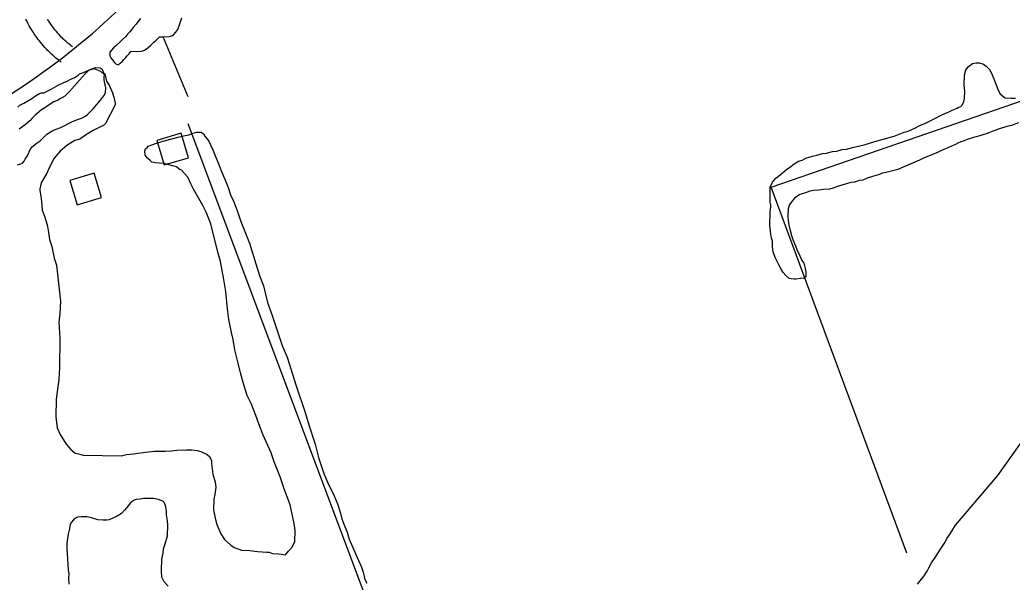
# Model space of a CAD drawing. Extents: x 3161564 to 3199464, y 849354 to 874788.
# Drawn here: x 3167816 to 3169375, y 861366 to 862250 of the extents above; entities that cross this region are included whole.
import ezdxf

# ---------------------------------------------------------------- set-up
doc = ezdxf.new("R2010")
doc.units = 0
for name, color, linetype in [('V-BLDG-OTLN', 7, 'Continuous'), ('V-ROAD-CNTR', 7, 'Continuous'), ('V-SITE-VEGE', 7, 'Continuous'), ('V-TOPO-SHOR', 7, 'Continuous')]:
    doc.layers.add(name, color=color, linetype=linetype)

msp = doc.modelspace()

# ---------------------------------------------------------------- linework, layer by layer
at = {"layer": 'V-BLDG-OTLN'}
for points in [[(3168031, 862060.5), (3168042.2, 862022.1), (3168080.6, 862033.3), (3168069.4, 862071.7)], [(3167894.2, 861997.4), (3167905.7, 861959.1), (3167944.1, 861970.6), (3167932.5, 862008.9)]]:
    msp.add_lwpolyline(points, close=True, dxfattribs=at)
at = {"layer": 'V-ROAD-CNTR'}
for points in [[(3167880.5, 862183.8), (3167878.2, 862185.5), (3167876, 862187.3), (3167873.8, 862189), (3167871.7, 862190.7), (3167869.7, 862192.5), (3167867.8, 862194.1), (3167865.9, 862195.8), (3167864.2, 862197.5), (3167862.5, 862199.1), (3167860.9, 862200.7), (3167859.3, 862202.2), (3167857.9, 862203.8), (3167856.4, 862205.3), (3167855.1, 862206.8), (3167852.5, 862209.7), (3167850.1, 862212.4), (3167848, 862215.1), (3167846, 862217.6), (3167844.1, 862220), (3167842.4, 862222.3), (3167840.9, 862224.4), (3167839.4, 862226.5), (3167838.1, 862228.4), (3167836.9, 862230.3), (3167835.8, 862232), (3167833.8, 862235.2), (3167832, 862238.1), (3167830.5, 862240.7), (3167829.3, 862242.9), (3167828.2, 862245), (3167826.4, 862248.4), (3167825, 862251.1)], [(3167898.3, 862208), (3167896.3, 862209.5), (3167894.5, 862210.9), (3167892.7, 862212.3), (3167891, 862213.7), (3167889.4, 862215.1), (3167887.8, 862216.5), (3167886.3, 862217.9), (3167884.8, 862219.2), (3167883.4, 862220.6), (3167882.1, 862221.9), (3167880.8, 862223.2), (3167879.6, 862224.4), (3167878.4, 862225.7), (3167877.3, 862226.9), (3167875.1, 862229.4), (3167873.1, 862231.7), (3167871.3, 862233.9), (3167869.6, 862236), (3167868.1, 862238.1), (3167866.7, 862240), (3167865.3, 862241.8), (3167864.1, 862243.5), (3167863, 862245.2), (3167862, 862246.7), (3167861.1, 862248.1), (3167859.3, 862250.9)]]:
    msp.add_lwpolyline(points, dxfattribs=at)
msp.add_arc((3167205.7, 863066), 1106.6, 300.5576, 321.2321, dxfattribs=at)
at = {"layer": 'V-SITE-VEGE'}
for p, q in [((3167915.4, 862167.4), (3167928.9, 862173.3)), ((3167928.9, 862173.3), (3167934.5, 862175.1)), ((3167934.5, 862175.1), (3167941.8, 862174.9)), ((3167941.8, 862174.9), (3167944.8, 862172.4)), ((3167944.8, 862172.4), (3167947.1, 862166.9)), ((3167884.6, 862151.5), (3167888.9, 862153.2)), ((3167888.9, 862153.2), (3167896.9, 862157.4)), ((3167896.9, 862157.4), (3167901.2, 862159.1)), ((3167901.2, 862159.1), (3167907.4, 862163.3)), ((3167907.4, 862163.3), (3167909.3, 862165.1)), ((3167909.3, 862165.1), (3167915.4, 862167.4)), ((3167947.1, 862166.9), (3167949, 862165.1)), ((3167949, 862165.1), (3167951.8, 862154)), ((3167951.8, 862154), (3167956, 862147.2)), ((3167853.2, 862135.5), (3167864.9, 862141.4)), ((3167864.9, 862141.4), (3167876, 862147.3)), ((3167876, 862147.3), (3167884.6, 862151.5)), ((3167956, 862147.2), (3167961.3, 862135.5)), ((3167821.8, 862119), (3167834.2, 862126.7)), ((3167834.2, 862126.7), (3167840.3, 862130.9)), ((3167840.3, 862130.9), (3167846.5, 862134.4)), ((3167846.5, 862134.4), (3167849, 862135.6)), ((3167849, 862135.6), (3167853.2, 862135.5)), ((3167961.3, 862135.5), (3167963.6, 862128.8)), ((3167963.6, 862128.8), (3167965.3, 862119)), ((3167812.6, 862113), (3167815.7, 862116)), ((3167815.7, 862116), (3167821.8, 862119)), ((3167965.2, 862116.6), (3167950.1, 862086.9)), ((3167965.3, 862119), (3167965.2, 862116.6)), ((3167929.8, 862075.6), (3167917.4, 862067.9)), ((3167947.6, 862084.5), (3167929.8, 862075.6)), ((3167950.1, 862086.9), (3167947.6, 862084.5)), ((3167902, 862060.2), (3167890.9, 862053.7)), ((3167910, 862062.5), (3167902, 862060.2)), ((3167917.4, 862067.9), (3167910, 862062.5)), ((3168035.7, 862058), (3168042.4, 862059.7)), ((3168042.4, 862059.7), (3168056.5, 862063.8)), ((3168056.5, 862063.8), (3168064.5, 862065.4)), ((3168064.5, 862065.4), (3168073.1, 862067.7)), ((3168073.1, 862067.7), (3168081, 862069.4)), ((3168081, 862069.4), (3168087.8, 862071.8)), ((3168087.8, 862071.8), (3168093.9, 862073.5)), ((3168093.9, 862073.5), (3168100.6, 862073.4)), ((3168100.6, 862073.4), (3168104.3, 862070.9)), ((3168104.3, 862070.9), (3168106.6, 862067.2)), ((3168106.6, 862067.2), (3168112.6, 862059.2)), ((3167889.1, 862051.9), (3167879.2, 862043.5)), ((3167890.9, 862053.7), (3167889.1, 862051.9)), ((3168012.2, 862043.7), (3168012.9, 862047.4)), ((3168012.9, 862047.4), (3168016, 862049.8)), ((3168016, 862049.8), (3168017.3, 862051.6)), ((3168017.3, 862051.6), (3168024.6, 862053.9)), ((3168024.6, 862053.9), (3168028.9, 862055.7)), ((3168028.9, 862055.7), (3168035.7, 862058)), ((3168112.6, 862059.2), (3168119.1, 862045.6)), ((3168119.1, 862045.6), (3168129.1, 862021)), ((3167869.8, 862032.7), (3167861.6, 862017.6)), ((3167879.2, 862043.5), (3167869.8, 862032.7)), ((3168012.7, 862037.6), (3168012.2, 862043.7)), ((3168016.3, 862032.7), (3168012.7, 862037.6)), ((3168020.5, 862028.9), (3168016.3, 862032.7)), ((3168022.9, 862026.5), (3168020.5, 862028.9)), ((3167861.6, 862017.6), (3167857.8, 862009.1)), ((3168028.4, 862025.2), (3168022.9, 862026.5)), ((3168035.1, 862025), (3168028.4, 862025.2)), ((3168041.8, 862024.3), (3168035.1, 862025)), ((3168055.8, 862020.4), (3168041.8, 862024.3)), ((3168061.9, 862019.1), (3168055.8, 862020.4)), ((3168066.1, 862015.4), (3168061.9, 862019.1)), ((3168069.7, 862013.5), (3168066.1, 862015.4)), ((3168079.9, 862002.9), (3168069.7, 862013.5)), ((3168129.1, 862021), (3168132.6, 862011.8)), ((3167852.8, 862000), (3167849, 861994)), ((3167857.8, 862009.1), (3167852.8, 862000)), ((3168084.6, 861992.5), (3168079.9, 862002.9)), ((3168132.6, 862011.8), (3168139, 861997.1)), ((3168139, 861997.1), (3168143.1, 861986.6)), ((3167849, 861994), (3167847, 861984.2)), ((3167847, 861984.2), (3167847, 861981.8)), ((3167847, 861981.8), (3167848.7, 861972.6)), ((3168088.8, 861983.9), (3168084.6, 861992.5)), ((3168097.1, 861969.1), (3168088.8, 861983.9)), ((3168143.1, 861986.6), (3168146.6, 861975)), ((3167848.7, 861972.6), (3167849.8, 861964.7)), ((3168103, 861958), (3168097.1, 861969.1)), ((3168146.6, 861975), (3168151.9, 861963.9)), ((3167849.8, 861964.7), (3167850.7, 861950.6)), ((3167850.7, 861950.6), (3167854.3, 861941.4)), ((3168108.3, 861947.5), (3168103, 861958)), ((3168151.9, 861963.9), (3168158.3, 861947.3)), ((3167854.3, 861941.4), (3167858.3, 861927.9)), ((3168115.9, 861929.1), (3168108.3, 861947.5)), ((3168158.3, 861947.3), (3168163, 861933.2)), ((3167858.3, 861927.9), (3167860, 861919.3)), ((3167860, 861919.3), (3167862.2, 861904.6)), ((3168118.8, 861916.2), (3168115.9, 861929.1)), ((3168163, 861933.2), (3168176.5, 861898.8)), ((3167862.2, 861904.6), (3167865.7, 861893.6)), ((3168123.9, 861897.8), (3168118.8, 861916.2)), ((3167865.7, 861893.6), (3167869.6, 861875.2)), ((3168126.8, 861884.9), (3168123.9, 861897.8)), ((3168176.5, 861898.8), (3168182.8, 861878.5)), ((3167869.6, 861875.2), (3167873.1, 861864.2)), ((3168130.8, 861870.2), (3168126.8, 861884.9)), ((3168182.8, 861878.5), (3168186.3, 861866.2)), ((3167873.1, 861864.2), (3167879.5, 861807.9)), ((3168136.4, 861842), (3168130.8, 861870.2)), ((3168186.3, 861866.2), (3168192.7, 861846.6)), ((3168139.2, 861823.1), (3168136.4, 861842)), ((3168192.7, 861846.6), (3168198.5, 861831.9)), ((3168198.5, 861831.9), (3168204.8, 861805.5)), ((3168141.8, 861795.6), (3168139.2, 861823.1)), ((3167879.5, 861807.9), (3167878.5, 861787.8)), ((3168143.9, 861779.1), (3168141.8, 861795.6)), ((3168204.8, 861805.5), (3168211.8, 861786.5)), ((3167878.5, 861787.8), (3167877.1, 861774.4)), ((3168148.5, 861758.2), (3168143.9, 861779.1)), ((3168211.8, 861786.5), (3168228.1, 861738)), ((3167877.1, 861774.4), (3167878.5, 861749.3)), ((3167878.5, 861749.3), (3167877.7, 861703.5)), ((3168150.7, 861747.2), (3168148.5, 861758.2)), ((3168153.5, 861731.3), (3168150.7, 861747.2)), ((3168228.1, 861738), (3168235.7, 861719.5)), ((3168156.4, 861720.9), (3168153.5, 861731.3)), ((3168158.7, 861710.4), (3168156.4, 861720.9)), ((3168235.7, 861719.5), (3168244.4, 861693.1)), ((3167877.7, 861703.5), (3167876.8, 861684.6)), ((3168163.2, 861692.7), (3168158.7, 861710.4)), ((3168166.7, 861679.8), (3168163.2, 861692.7)), ((3168244.4, 861693.1), (3168250.2, 861674.7)), ((3167876.8, 861684.6), (3167872.6, 861653.6)), ((3168173.1, 861659.5), (3168166.7, 861679.8)), ((3168250.2, 861674.7), (3168264.2, 861632.4)), ((3168179, 861646.6), (3168173.1, 861659.5)), ((3167872.6, 861653.6), (3167872.2, 861625.5)), ((3168186.6, 861627.6), (3168179, 861646.6)), ((3167872.2, 861625.5), (3167874.3, 861608.4)), ((3168191.2, 861614.7), (3168186.6, 861627.6)), ((3168264.2, 861632.4), (3168270, 861613.3)), ((3167874.3, 861608.4), (3167879, 861597.9)), ((3168198.3, 861596.8), (3168191.2, 861614.7)), ((3168270, 861613.3), (3168279.8, 861582.7)), ((3167879, 861597.9), (3167888.5, 861582.5)), ((3168210.6, 861569.2), (3168198.3, 861596.8)), ((3167888.5, 861582.5), (3167895.7, 861574.4)), ((3168279.8, 861582.7), (3168285, 861561.8)), ((3167895.7, 861574.4), (3167902.4, 861568.8)), ((3167902.4, 861568.8), (3167907.8, 861567.5)), ((3167907.8, 861567.5), (3167915.1, 861565.6)), ((3167915.1, 861565.6), (3167975.5, 861564.6)), ((3167975.5, 861564.6), (3167983.5, 861566.3)), ((3167983.5, 861566.3), (3167994.5, 861567.3)), ((3167994.5, 861567.3), (3168012.9, 861570)), ((3168012.9, 861570), (3168027.5, 861571.6)), ((3168027.5, 861571.6), (3168044.6, 861571.9)), ((3168044.6, 861571.9), (3168053.8, 861572.4)), ((3168053.8, 861572.4), (3168062.4, 861573.5)), ((3168062.4, 861573.5), (3168077.6, 861573.8)), ((3168077.6, 861573.8), (3168086.2, 861573.7)), ((3168086.2, 861573.7), (3168094.1, 861573)), ((3168094.1, 861573), (3168100.2, 861571)), ((3168100.2, 861571), (3168109.9, 861566.6)), ((3168109.9, 861566.6), (3168114.1, 861562.9)), ((3168114.1, 861562.9), (3168117, 861556.7)), ((3168215.3, 861555.1), (3168210.6, 861569.2)), ((3168285, 861561.8), (3168293.7, 861536.7)), ((3168117, 861556.7), (3168116.9, 861552.4)), ((3168116.9, 861552.4), (3168119.1, 861535.3)), ((3168224.6, 861531.1), (3168215.3, 861555.1)), ((3168119.1, 861535.3), (3168122.6, 861523)), ((3168231, 861512.7), (3168224.6, 861531.1)), ((3168293.7, 861536.7), (3168299.6, 861521.9)), ((3168123.6, 861515.1), (3168122.2, 861503.5)), ((3168122.6, 861523), (3168123.6, 861515.1)), ((3168299.6, 861521.9), (3168309.6, 861501.6)), ((3168122.2, 861503.5), (3168120.3, 861496.2)), ((3168240.4, 861487.5), (3168231, 861512.7)), ((3168309.6, 861501.6), (3168314.9, 861488.7)), ((3167986.4, 861486.2), (3167980.2, 861479)), ((3167988.9, 861489.9), (3167986.4, 861486.2)), ((3167994.5, 861494), (3167988.9, 861489.9)), ((3167998.2, 861495.8), (3167994.5, 861494)), ((3168004.9, 861496.3), (3167998.2, 861495.8)), ((3168009.8, 861497.4), (3168004.9, 861496.3)), ((3168026.3, 861497.2), (3168009.8, 861497.4)), ((3168033.6, 861495.8), (3168026.3, 861497.2)), ((3168040.3, 861493.3), (3168033.6, 861495.8)), ((3168042.7, 861490.8), (3168040.3, 861493.3)), ((3168044.4, 861486.5), (3168042.7, 861490.8)), ((3168046.1, 861477.9), (3168044.4, 861486.5)), ((3168120.3, 861496.2), (3168120, 861479.7)), ((3168246.6, 861458.1), (3168240.4, 861487.5)), ((3168314.9, 861488.7), (3168319.5, 861474)), ((3167906.2, 861468.1), (3167903.1, 861466.3)), ((3167912.3, 861468.6), (3167906.2, 861468.1)), ((3167921.4, 861468.4), (3167912.3, 861468.6)), ((3167928.1, 861467.1), (3167921.4, 861468.4)), ((3167938.4, 861463.8), (3167928.1, 861467.1)), ((3167962.9, 861467.1), (3167956.1, 861463.6)), ((3167968.4, 861469.4), (3167962.9, 861467.1)), ((3167975.2, 861473.6), (3167968.4, 861469.4)), ((3167980.2, 861479), (3167975.2, 861473.6)), ((3168046, 861471.8), (3168046.1, 861477.9)), ((3168047.7, 861462), (3168046, 861471.8)), ((3168120, 861479.7), (3168122.8, 861466.3)), ((3168319.5, 861474), (3168321.8, 861465.4)), ((3167894.3, 861454.2), (3167893.6, 861449.3)), ((3167896.3, 861459.7), (3167894.3, 861454.2)), ((3167900, 861463.9), (3167896.3, 861459.7)), ((3167903.1, 861466.3), (3167900, 861463.9)), ((3167946.4, 861463.1), (3167938.4, 861463.8)), ((3167952.5, 861463), (3167946.4, 861463.1)), ((3167956.1, 861463.6), (3167952.5, 861463)), ((3168048.2, 861455.3), (3168047.7, 861462)), ((3168047.9, 861438.8), (3168048.2, 861455.3)), ((3168122.8, 861466.3), (3168125.1, 861456.5)), ((3168125.1, 861456.5), (3168131.6, 861441.7)), ((3168248.3, 861447.1), (3168246.6, 861458.1)), ((3168321.8, 861465.4), (3168325.9, 861454.3)), ((3168325.9, 861454.3), (3168330, 861444.5)), ((3167891.7, 861441.4), (3167889.6, 861426.8)), ((3167893.6, 861449.3), (3167891.7, 861441.4)), ((3168044, 861426.1), (3168047.9, 861438.8)), ((3168131.6, 861441.7), (3168137.5, 861433)), ((3168248, 861429.4), (3168248.3, 861447.1)), ((3168330, 861444.5), (3168333.5, 861433.4)), ((3167889.6, 861426.8), (3167889.5, 861418.3)), ((3168041.4, 861418.2), (3168044, 861426.1)), ((3168137.5, 861433), (3168147.1, 861423.7)), ((3168147.1, 861423.7), (3168152.6, 861420)), ((3168152.6, 861420), (3168159.9, 861417.4)), ((3168237.9, 861414.3), (3168243.5, 861420.9)), ((3168243.5, 861420.9), (3168248, 861429.4)), ((3168333.5, 861433.4), (3168345.8, 861404.5)), ((3167889.5, 861418.3), (3167890.4, 861402.4)), ((3168038.7, 861401.7), (3168040.7, 861411.5)), ((3168040.7, 861411.5), (3168041.4, 861418.2)), ((3168159.9, 861417.4), (3168164.1, 861416.1)), ((3168164.1, 861416.1), (3168176.9, 861415.3)), ((3168176.9, 861415.3), (3168189.1, 861413.9)), ((3168189.1, 861413.9), (3168203.7, 861413)), ((3168203.7, 861413), (3168207.4, 861413)), ((3168207.4, 861413), (3168212.9, 861411)), ((3168212.9, 861411), (3168222.6, 861410.3)), ((3168222.6, 861410.3), (3168233, 861408.9)), ((3168233, 861408.9), (3168237.9, 861414.3)), ((3168345.8, 861404.5), (3168352.9, 861389.2)), ((3167890.4, 861402.4), (3167891.3, 861384.7)), ((3168038.4, 861384), (3168038.7, 861401.7)), ((3168352.9, 861389.2), (3168355.2, 861381.2)), ((3167891.3, 861384.7), (3167892.5, 861379.2)), ((3167892.5, 861379.2), (3167892.3, 861371.8)), ((3168038.9, 861373.7), (3168038.4, 861384)), ((3168042.4, 861366.3), (3168038.9, 861373.7)), ((3168355.2, 861381.2), (3168358.1, 861370.1)), ((3167892.3, 861371.8), (3167892.8, 861362.7)), ((3168049, 861359.4), (3168042.4, 861366.3)), ((3168358.1, 861370.1), (3168361, 861364))]:
    msp.add_line(p, q, dxfattribs=at)
for points in [[(3169275.9, 862105.3), (3169281.3, 862108.1), (3169289.2, 862111.4), (3169291.2, 862112.9), (3169294.6, 862113.8), (3169297.1, 862116.2), (3169299.6, 862122), (3169300.7, 862126.4), (3169300.9, 862138.1), (3169300.1, 862146.9), (3169300.3, 862163.5), (3169302.4, 862171.8), (3169306.4, 862176.1), (3169310.9, 862179.9), (3169313.3, 862181.3), (3169318.7, 862182.7), (3169323.6, 862182.6), (3169330.4, 862180.6), (3169334.8, 862177.6), (3169340, 862172.1), (3169342.4, 862167.2), (3169346.6, 862157.3), (3169349.4, 862150.5), (3169353.2, 862139.7), (3169356.5, 862133.7), (3169362.7, 862128.8), (3169364.7, 862127.7), (3169373.9, 862127.1), (3169380.8, 862127)], [(3169264.2, 862044.5), (3169259.2, 862042.1), (3169249.4, 862037.9), (3169242.5, 862035.5), (3169236.1, 862032.7), (3169232.7, 862030.8), (3169229.7, 862029.4), (3169204.2, 862018.6), (3169195.8, 862014.8), (3169177.6, 862010.3), (3169171.3, 862008.9), (3169166.8, 862007), (3169156.1, 862003.8), (3169147.7, 862001), (3169140.8, 861998.2), (3169135.4, 861997.3), (3169127.6, 861995), (3169121.7, 861994.1), (3169102.6, 861988.6), (3169093.7, 861985.3), (3169088.3, 861983.9), (3169079, 861983.1), (3169071.7, 861982.2), (3169063.9, 861981.9), (3169057.5, 861980.5), (3169047.2, 861977.3), (3169041.8, 861975.4), (3169033.4, 861969.7), (3169031.4, 861967.3), (3169025.4, 861959.6), (3169023.4, 861952.8), (3169022.7, 861941.1), (3169023.1, 861934.7), (3169024.4, 861927.4), (3169025.8, 861921), (3169028.5, 861911.2), (3169030.9, 861904.8), (3169035.1, 861894.5), (3169036.9, 861889.1), (3169041.7, 861879.2), (3169044.9, 861871.4), (3169047.8, 861867.4), (3169050.1, 861859.1), (3169051, 861853.7), (3169050.9, 861845.9), (3169048.4, 861844), (3169043, 861843.1), (3169035.2, 861842.2), (3169032.7, 861842.3), (3169027.9, 861842.8), (3169024.9, 861843.4), (3169019.6, 861847.9), (3169015.3, 861852.8), (3169012, 861859.2), (3169008.7, 861864.6), (3169003, 861876.5), (3168999.8, 861885.3), (3168998.9, 861893.1), (3168998.6, 861901.9), (3168997.2, 861906.8), (3168996.3, 861913.2), (3168995.4, 861918.1), (3168994.6, 861926.4), (3168995, 861948.4), (3168996.1, 861956.2), (3168996.1, 861959.6), (3168995.2, 861961.6), (3168995.2, 861964.5), (3168994.8, 861968.9), (3168995.1, 861986.9), (3168998.7, 861994.7), (3169004.1, 862001.4), (3169010.6, 862006.2), (3169020.5, 862014.8), (3169027.4, 862019.6), (3169032.8, 862023.9), (3169039.7, 862027.7), (3169045.6, 862029.6), (3169051.1, 862032.4), (3169061.4, 862035.6), (3169068.2, 862037.5), (3169077.5, 862039.8), (3169083.4, 862040.7), (3169093.2, 862042.9), (3169099.6, 862043.8), (3169108.4, 862046.1), (3169114.8, 862047), (3169124.6, 862049.2), (3169131.4, 862051.1), (3169142.7, 862053.8), (3169151.1, 862056.1), (3169159.4, 862058.9), (3169189.8, 862067.2), (3169205.6, 862073.3), (3169211.9, 862075.1), (3169222.3, 862079.8), (3169230.2, 862084.1), (3169239, 862087.9), (3169251.8, 862094), (3169265.1, 862100.6), (3169275.9, 862105.3)], [(3169385.5, 862088.3), (3169374.2, 862084.1), (3169366.9, 862082.3), (3169355.6, 862078.6), (3169346.7, 862075.8), (3169336.4, 862071.6), (3169320.7, 862066.5), (3169314.8, 862065.1), (3169304.5, 862061.9), (3169300.1, 862060), (3169294.7, 862058.1), (3169290.2, 862056.2), (3169286.3, 862053.9), (3169281.4, 862052), (3169274.5, 862048.7), (3169264.2, 862044.5)]]:
    msp.add_lwpolyline(points, dxfattribs=at)
at = {"layer": 'V-TOPO-SHOR'}
for p, q in [((3168080.2, 862129.2), (3168040.8, 862223.4)), ((3168677.1, 860494.9), (3168080.2, 862086.5))]:
    msp.add_line(p, q, dxfattribs=at)
for points in [[(3169210, 861411.5), (3168996.8, 861987.1), (3169593.7, 862193.1), (3169508.4, 862754.4), (3169444.5, 863500.5), (3169415.2, 863526.9)], [(3168005.4, 862252.1), (3168001.2, 862247.3), (3167998.2, 862243.5), (3167993.9, 862238.4), (3167988.6, 862231.4), (3167985, 862227.5), (3167981.7, 862223.7), (3167976.5, 862219), (3167973.2, 862215.5), (3167966.6, 862209.1), (3167963, 862206), (3167956.8, 862199.3), (3167957.3, 862193.8), (3167958.6, 862190.5), (3167960.8, 862187.6)], [(3167960.8, 862187.6), (3167964.3, 862183), (3167966.8, 862180.4), (3167970.7, 862179.7), (3167973.3, 862181.9), (3167976.9, 862185.1), (3167979.2, 862187.9), (3167982.1, 862191.1), (3167984.1, 862193.7), (3167986.7, 862196.2), (3167990, 862200.3), (3167993.6, 862200.9), (3167998.8, 862200.5), (3168006.8, 862200.7), (3168011.4, 862202.6), (3168016.9, 862206.4), (3168020.9, 862209.8), (3168026.4, 862215.2), (3168030, 862218.4), (3168032.3, 862220.9), (3168035.3, 862223.5), (3168040.8, 862223.4), (3168051.1, 862224.2), (3168055.3, 862225.7), (3168057.9, 862227.3), (3168060.9, 862230.8), (3168063.9, 862234.9), (3168066.6, 862242.3), (3168070.3, 862253.2)], [(3167947.4, 862164.9), (3167943, 862168.9), (3167937.9, 862171.2), (3167932.5, 862172.9), (3167928.6, 862172), (3167924.7, 862170.8), (3167922.1, 862169.2), (3167918.8, 862166), (3167909.6, 862155.2), (3167893.8, 862137.4), (3167889.5, 862133.3), (3167886.2, 862130.4), (3167881.7, 862127.3), (3167878.4, 862125.7), (3167875.8, 862124.1), (3167869, 862121), (3167852, 862110.3), (3167849.4, 862108.8), (3167839.6, 862100.2), (3167835, 862095.8), (3167831.1, 862091.3), (3167828.1, 862088.8), (3167824.2, 862085), (3167814.7, 862078)], [(3169286.6, 861455.2), (3169353, 861533.2), (3169413.4, 861618.5), (3169438.2, 861682.4), (3169452.4, 861757), (3169448.9, 861821), (3169463.1, 861895.6), (3169516.4, 862051.9), (3169551.9, 862112.3), (3169576.8, 862122.9), (3169686.9, 862169.1)], [(3167811.8, 862022.2), (3167817, 862023.5), (3167819.9, 862025), (3167822.3, 862027.9), (3167824.2, 862030.8), (3167827.6, 862036.5), (3167831.9, 862046.1), (3167834.9, 862050.3), (3167841.4, 862055.6), (3167847.3, 862060.1), (3167850.3, 862062.6), (3167858.1, 862070.2), (3167867.3, 862076.2), (3167871.2, 862077.7), (3167879.9, 862080.8), (3167897.2, 862089.9), (3167906, 862093.6), (3167909.5, 862094.5), (3167912.5, 862095.8), (3167918.6, 862098.9), (3167921.9, 862101.4), (3167925.8, 862105.2), (3167930.8, 862110.3), (3167942.3, 862123.7), (3167945.6, 862127.8), (3167947.9, 862131.3), (3167950.2, 862136.1), (3167950.7, 862143.2), (3167949.8, 862147.8), (3167948.6, 862152.6), (3167948, 862156.2), (3167948.4, 862160.4), (3167948.5, 862163.9), (3167947.4, 862164.9)], [(3169226.5, 861362.4), (3169235.2, 861373), (3169237.1, 861375.6), (3169241.6, 861382.9), (3169244.3, 861388.4), (3169248.9, 861396.1), (3169254.2, 861404.6), (3169263, 861417.8), (3169269.9, 861428.8), (3169272.9, 861434.3), (3169278.2, 861441.6), (3169280.5, 861446), (3169286.6, 861455.2)]]:
    msp.add_lwpolyline(points, dxfattribs=at)

doc.saveas('drawing.dxf')
